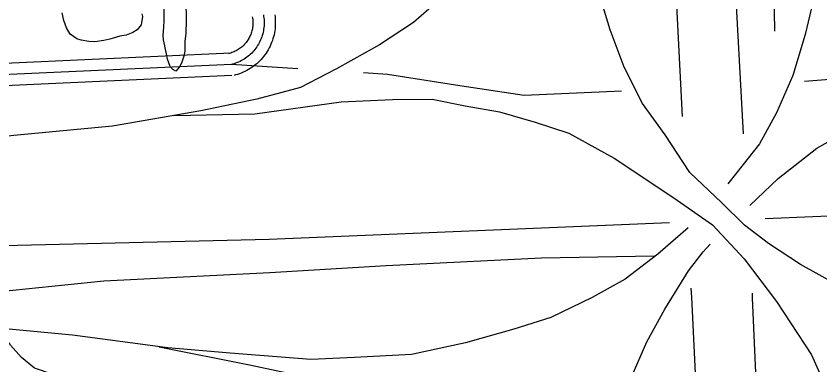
# Model space of a CAD drawing. Extents: x 3313442 to 3351311, y 721974 to 747360.
# Drawn here: x 3334934 to 3336009, y 730435 to 730903 of the extents above; entities that cross this region are included whole.
import ezdxf

# ---------------------------------------------------------------- set-up
doc = ezdxf.new("R2010")
doc.units = 0
for name, color, linetype in [('V-ROAD-CNTR', 7, 'Continuous'), ('V-SITE-VEGE', 7, 'Continuous'), ('V-TOPO-SHOR', 7, 'Continuous')]:
    doc.layers.add(name, color=color, linetype=linetype)

msp = doc.modelspace()

# ---------------------------------------------------------------- linework, layer by layer
at = {"layer": 'V-ROAD-CNTR'}
for points in [[(3335787.3, 731543.3), (3335789.7, 731539), (3335805.7, 731136), (3335824.4, 730768.1)], [(3335906.5, 730744.9), (3335895.7, 730942), (3335888.1, 731233.2), (3335879.3, 731529.4)], [(3335677.6, 731456), (3335675, 731349.6), (3335667.8, 731263.3), (3335658.3, 731218.1), (3335647.7, 731160), (3335627.1, 731100.1), (3335609, 731060), (3335576.7, 731016), (3335543.6, 730972.1), (3335509.6, 730933.3), (3335465.2, 730893.9), (3335419.4, 730864.2), (3335362, 730832.1), (3335348.2, 730825)], [(3336662, 730512), (3336535.2, 730511.5), (3336426.3, 730499.7), (3336337.5, 730491.6), (3336246.6, 730490.6), (3336169.2, 730505.1), (3336101.6, 730519.2), (3336032.6, 730542.4), (3335982.5, 730569.8), (3335939.6, 730598), (3335907.6, 730622.8), (3335877.3, 730652.7), (3335834.7, 730693.4), (3335801.4, 730743.8), (3335771.2, 730785.5), (3335746.8, 730834.2), (3335728.1, 730884.2), (3335712.6, 730936.2), (3335703.6, 730988.1), (3335699.9, 731062), (3335697, 731160.7), (3335693.2, 731260.4), (3335677.5, 731451.6)], [(3335995.2, 731438.4), (3335998.7, 731277.6), (3336003.9, 731128.4), (3336008.4, 731054.7), (3336007.6, 730990.3), (3336002.9, 730938.7), (3335989, 730878.1), (3335972.5, 730823.3), (3335950.4, 730773.3), (3335927.6, 730731.4), (3335897.5, 730693.1), (3335885.4, 730678)], [(3335264.3, 730904.4), (3335264.7, 730902.2), (3335265, 730900.1), (3335265.2, 730898), (3335265.3, 730895.9), (3335265.3, 730893.7), (3335265.3, 730891.6), (3335265.2, 730889.4), (3335265, 730887.3), (3335264.7, 730885.2), (3335264.4, 730883.1), (3335263.9, 730881), (3335263.4, 730878.9), (3335262.8, 730876.8), (3335262.2, 730874.8), (3335261.4, 730872.8), (3335260.6, 730870.8), (3335259.8, 730868.8), (3335258.8, 730866.9), (3335257.8, 730865.1), (3335256.7, 730863.2), (3335255.5, 730861.4), (3335254.3, 730859.7), (3335253, 730858), (3335251.6, 730856.3), (3335250.2, 730854.7), (3335248.7, 730853.2), (3335247.2, 730851.7), (3335245.6, 730850.2), (3335243.9, 730848.9), (3335242.2, 730847.6), (3335240.5, 730846.3), (3335238.7, 730845.1), (3335236.9, 730844), (3335235, 730843), (3335233.1, 730842), (3335231.2, 730841.1), (3335229.2, 730840.3), (3335227.2, 730839.5), (3335225.2, 730838.8), (3335223.1, 730838.2), (3335221.6, 730837.8)], [(3335279.5, 730904.5), (3335279.9, 730901.8), (3335280.1, 730899.2), (3335280.3, 730896.5), (3335280.3, 730893.8), (3335280.3, 730891.1), (3335280.2, 730888.4), (3335279.9, 730885.7), (3335279.6, 730883), (3335279.1, 730880.3), (3335278.6, 730877.7), (3335277.9, 730875.1), (3335277.2, 730872.5), (3335276.4, 730869.9), (3335275.4, 730867.4), (3335274.4, 730864.9), (3335273.3, 730862.4), (3335272.1, 730860), (3335270.8, 730857.6), (3335269.4, 730855.3), (3335267.9, 730853), (3335266.4, 730850.8), (3335264.7, 730848.7), (3335263, 730846.6), (3335261.2, 730844.6), (3335259.4, 730842.6), (3335257.4, 730840.7), (3335255.4, 730838.9), (3335253.3, 730837.2), (3335251.2, 730835.5), (3335249, 730833.9), (3335246.8, 730832.5), (3335244.4, 730831.1), (3335242.1, 730829.7), (3335239.7, 730828.5), (3335237.2, 730827.4), (3335234.7, 730826.3), (3335232.2, 730825.4), (3335229.6, 730824.5), (3335227.1, 730823.8), (3335225.3, 730823.3)], [(3335249.5, 730901.8), (3335249.8, 730900), (3335250.1, 730898.4), (3335250.2, 730896.8), (3335250.3, 730895.2), (3335250.3, 730893.7), (3335250.3, 730892.1), (3335250.2, 730890.5), (3335250.1, 730888.9), (3335249.9, 730887.4), (3335249.6, 730885.8), (3335249.3, 730884.3), (3335248.9, 730882.7), (3335248.5, 730881.2), (3335248, 730879.7), (3335247.5, 730878.2), (3335246.9, 730876.7), (3335246.2, 730875.3), (3335245.5, 730873.9), (3335244.7, 730872.5), (3335243.9, 730871.2), (3335243.1, 730869.8), (3335242.2, 730868.5), (3335241.2, 730867.3), (3335240.2, 730866.1), (3335239.2, 730864.9), (3335238.1, 730863.7), (3335236.9, 730862.6), (3335235.8, 730861.6), (3335234.5, 730860.6), (3335233.3, 730859.6), (3335232, 730858.7), (3335230.7, 730857.8), (3335229.3, 730857), (3335228, 730856.2), (3335226.5, 730855.5), (3335225.1, 730854.8), (3335223.7, 730854.2), (3335222.2, 730853.7), (3335220.7, 730853.2), (3335219.1, 730852.7), (3335217.8, 730852.4)], [(3336276.2, 730863.6), (3336182.8, 730839.2), (3336103.1, 730825.1), (3336038.9, 730818.9), (3335987.9, 730815.1)], [(3335220.9, 730852.8), (3334732.2, 730830.7)], [(3335221.6, 730837.8), (3334162.8, 730790), (3331710.4, 730681.9), (3331617.6, 730682.4), (3331559.7, 730673.1)], [(3335310.4, 730832.2), (3335221.6, 730837.8)], [(3335914.8, 730649.1), (3335952.5, 730685.2), (3336004.5, 730725.7), (3336065.2, 730759.9), (3336124.4, 730787.6), (3336171.7, 730803.6), (3336209.2, 730814.1), (3336248.6, 730820.6), (3336289.3, 730826.5), (3336355.8, 730830.8), (3336406.9, 730829.9), (3336614.5, 730820.8)], [(3335222.3, 730822.9), (3334163.4, 730775), (3331710.7, 730666.9), (3331618.7, 730667.4), (3331562.1, 730658.3)], [(3335348.2, 730825), (3335314, 730807.2), (3335255.8, 730791.2), (3335180.6, 730775.7), (3335062.6, 730755.4), (3334930.8, 730742.8), (3334815.6, 730729.7), (3334712.7, 730717.4), (3334626, 730702.2), (3334537.6, 730678.1), (3334458.7, 730656.2), (3334367.2, 730634.8), (3334311.1, 730619.7), (3334264.9, 730611.2), (3334077.7, 730559.5)], [(3335743.2, 730802), (3335613.1, 730796.2), (3335527, 730809.2), (3335430.1, 730824.6), (3335398.1, 730826.7)], [(3335144.8, 730769.6), (3335253.1, 730771.6), (3335368.4, 730787.9), (3335437.2, 730791), (3335489.9, 730791.3), (3335534.1, 730782.4), (3335580.3, 730774.4), (3335627.6, 730760.6), (3335672.7, 730746), (3335733.3, 730712.4), (3335813, 730659.2), (3335864.7, 730623.2), (3335907.2, 730577.7), (3335950.3, 730520.4), (3335997.1, 730449.1), (3336029.7, 730375.9)], [(3335935.4, 730631.7), (3336084.2, 730638), (3336571.3, 730654.7), (3337040.9, 730680.4), (3337412, 730691.3)], [(3334174.5, 730562.9), (3334456.8, 730571.3), (3334841.3, 730593.8), (3335272.2, 730603.9), (3335807.3, 730626.3)], [(3335832.3, 730619.1), (3335791.8, 730583.8), (3335748.1, 730550.5), (3335704, 730525.8), (3335648.9, 730499.2), (3335599.4, 730483.6), (3335534.4, 730465.3), (3335462.5, 730449.5), (3335386.3, 730445.5), (3335327.7, 730442.8), (3335220.1, 730451.4), (3335136.8, 730458.3), (3335009.3, 730475.3), (3334919.4, 730484), (3334845, 730494.3), (3334745.1, 730507.7), (3334658.1, 730514.5), (3334562.9, 730529.7), (3334386, 730569.2)], [(3335848.4, 728521.6), (3335853.8, 728809.4), (3335863.3, 729015), (3335857.7, 729174.1), (3335856.9, 729313.6), (3335843.3, 729443.3), (3335831.5, 729542.6), (3335814.1, 729631), (3335780.3, 729770.3), (3335742.9, 729902.8), (3335731.7, 729982.3), (3335718.1, 730073.4), (3335711.7, 730143.9), (3335708.8, 730204.6), (3335715.5, 730261.1), (3335725.8, 730321.3), (3335740.3, 730370.2), (3335756.1, 730418.3), (3335777, 730466.4), (3335801, 730510.1), (3335833, 730561.5), (3335852.4, 730586.9), (3335861.9, 730597.1)], [(3335836, 730538.1), (3335836.6, 730526.2), (3335856.9, 730108.9), (3335866.8, 729769.9), (3335876.7, 729362), (3335887.5, 729145), (3335876.8, 728926.3), (3335860.6, 728743), (3335848.6, 728523.7), (3335827.6, 728336), (3335799.4, 728130.5), (3335758.4, 727905.4), (3335700.5, 727634.2), (3335637.6, 727380.1)], [(3335937.2, 730132.2), (3335935.6, 730133.9), (3335918.5, 730525.2), (3335918.2, 730531.8)], [(3335125.1, 730459.9), (3335245.7, 730435.6), (3335311, 730421.8), (3335350.3, 730410.8), (3335394.5, 730398.5), (3335431.7, 730380.1), (3335473.8, 730356.8), (3335508.8, 730332), (3335552.6, 730298.9), (3335588.2, 730260.3), (3335618.9, 730228.4), (3335643.8, 730187.3), (3335671.8, 730132.6), (3335683.4, 730099.9), (3335705.7, 730039.6), (3335731.2, 729968.4)]]:
    msp.add_lwpolyline(points, dxfattribs=at)
at = {"layer": 'V-SITE-VEGE'}
for points in [[(3335160.6, 730918.8), (3335161.2, 730901.7), (3335161.2, 730896.6), (3335160.5, 730879.5), (3335159.5, 730869), (3335159.1, 730855.9), (3335158.1, 730848.9), (3335154.7, 730839.4), (3335152.4, 730834.7), (3335147.3, 730829), (3335143.3, 730831), (3335139.9, 730835.1), (3335136.2, 730844.8), (3335134.9, 730852.2), (3335132.9, 730860.3), (3335132.6, 730862.7), (3335130.6, 730870.8), (3335130.2, 730876.5), (3335131.2, 730887.9), (3335131.6, 730896.7), (3335131.6, 730917.5)], [(3335101.6, 730905.6), (3335102.8, 730902), (3335101.5, 730893.5), (3335100.9, 730891), (3335095.4, 730884.4), (3335090, 730880.7), (3335080.8, 730877.1), (3335072.3, 730875.9), (3335058.9, 730871.6), (3335051, 730869.8), (3335038.9, 730868), (3335030.9, 730868.6), (3335020.6, 730870.4), (3335015.1, 730872.3), (3335006, 730878.4), (3335001.2, 730886.9), (3334997.5, 730896.6), (3334995.1, 730907)]]:
    msp.add_lwpolyline(points, dxfattribs=at)
at = {"layer": 'V-TOPO-SHOR'}
for points in [[(3335919.8, 732172.7), (3335918.5, 731976.9), (3335908.4, 731849.8), (3335923.4, 731399.2), (3335946.1, 730987.3), (3335947.7, 730882.3)], [(3335787.1, 730581.2), (3335636.1, 730578.5), (3335428.4, 730568.2), (3335273.2, 730558.8), (3335051, 730547.9), (3334842, 730526.2), (3334787.6, 730528.4)], [(3335433.4, 730321.3), (3335392.7, 730342.6), (3335368.6, 730357.3), (3335333.1, 730356.5), (3335240.2, 730356), (3335183.3, 730358.8), (3335150.9, 730359.8), (3335035.9, 730405), (3334958.3, 730431), (3334940.8, 730445.6), (3334926.3, 730462), (3334924.4, 730465.1)]]:
    msp.add_lwpolyline(points, dxfattribs=at)

doc.saveas('drawing.dxf')
